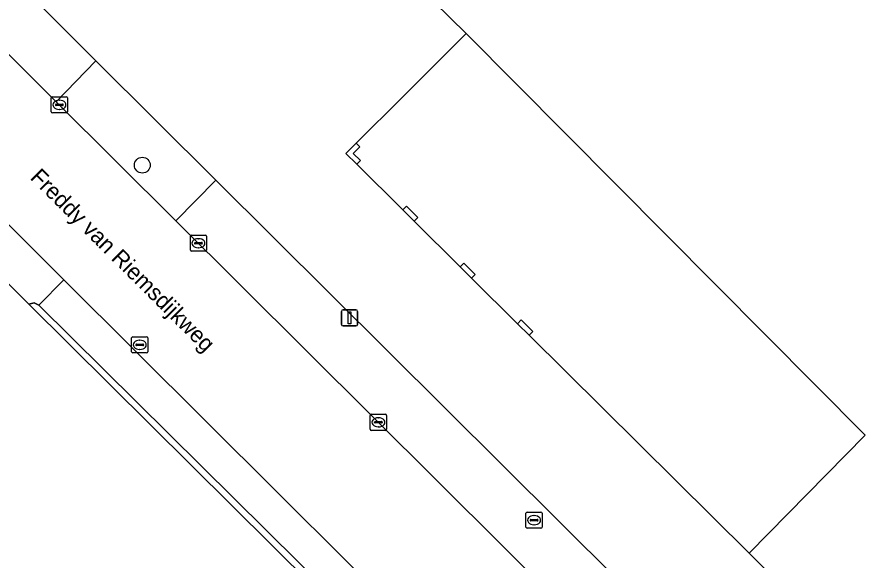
# Model space of a CAD drawing. Extents: x 155018 to 156648, y 383979 to 385733.
# Drawn here: x 155608.8 to 155660.8, y 385397.3 to 385430.8 of the extents above; entities that cross this region are included whole.
import ezdxf

# ---------------------------------------------------------------- set-up
doc = ezdxf.new("R2010")
doc.units = 0
for name, color, linetype in [('IMGEO_Boom', 7, 'Continuous'), ('IMGEO_Erf', 7, 'Continuous'), ('IMGEO_Kolk', 7, 'Continuous'), ('IMGEO_Lichtmast', 7, 'Continuous'), ('IMGEO_Openbare_ruimte_label', 7, 'Continuous'), ('IMGEO_Pand', 7, 'Continuous'), ('IMGEO_Pand_overbouw', 7, 'Continuous'), ('IMGEO_Parkeervlak_open', 7, 'Continuous'), ('IMGEO_Rijbaan_lokaal_gesloten', 7, 'Continuous'), ('IMGEO_Rijbaan_lokaal_open', 7, 'Continuous'), ('IMGEO_Rioolput', 7, 'Continuous'), ('IMGEO_Voetpad_open', 7, 'Continuous')]:
    doc.layers.add(name, color=color, linetype=linetype)

msp = doc.modelspace()

# ---------------------------------------------------------------- linework, layer by layer
at = {"layer": 'IMGEO_Boom'}
msp.add_circle((155616.577, 385421.653), 0.489, dxfattribs=at)
at = {"layer": 'IMGEO_Erf'}
for points in [[(155690.088, 385361.922), (155683.069, 385368.892), (155682.44, 385368.242), (155678.169, 385372.481), (155678.792, 385373.112), (155679.988, 385374.322), (155679.529, 385374.781), (155678.45, 385374.102), (155676.959, 385375.552), (155677.61, 385376.692), (155666.539, 385387.69), (155665.35, 385386.482), (155654.058, 385397.7), (155661.238, 385404.981), (155636.587, 385429.78), (155633.588, 385432.755), (155633.419, 385432.585), (155633.036, 385432.966), (155699.652, 385500)], [(155576.236, 385465.344), (155585.459, 385456.178), (155589.729, 385451.936), (155605.692, 385436.071), (155611.873, 385429.93), (155613.711, 385428.103), (155621.131, 385420.729), (155649.479, 385392.559), (155690.84, 385351.455), (155696.184, 385346.145), (155724.68, 385317.827), (155726.139, 385316.671)], [(155662.029, 385360.936), (155658.977, 385363.963), (155649.783, 385373.08), (155647.818, 385375.029), (155643.6, 385379.33), (155642.136, 385380.784), (155609.569, 385413.073), (155599.874, 385422.748), (155597.141, 385425.499), (155581.85, 385440.722), (155581.441, 385441.13), (155575.427, 385447.004), (155567.64, 385454.776), (155566.591, 385455.924), (155565.506, 385457.003)]]:
    msp.add_lwpolyline(points, dxfattribs=at)
for points in [[(155629.798, 385423.017), (155630.026, 385422.792), (155629.607, 385422.375), (155630.054, 385421.935), (155629.828, 385421.707), (155629.153, 385422.375)], [(155632.896, 385419.12), (155633.592, 385418.43), (155633.365, 385418.201), (155632.669, 385418.891)], [(155636.441, 385415.608), (155637.145, 385414.912), (155636.918, 385414.683), (155636.214, 385415.379)], [(155639.985, 385412.095), (155640.695, 385411.391), (155640.469, 385411.163), (155639.759, 385411.867)]]:
    msp.add_lwpolyline(points, close=True, dxfattribs=at)
at = {"layer": 'IMGEO_Kolk'}
for p, q in [((155611.032, 385425.877), (155611.884, 385425.877)), ((155610.957, 385424.951), (155610.957, 385425.803)), ((155611.216, 385425.371), (155611.216, 385425.383)), ((155611.654, 385425.334), (155611.256, 385425.334)), ((155611.259, 385425.42), (155611.657, 385425.42)), ((155611.445, 385425.657), (155611.47, 385425.657)), ((155611.7, 385425.383), (155611.7, 385425.371)), ((155611.958, 385425.803), (155611.958, 385424.951)), ((155611.884, 385424.877), (155611.032, 385424.877)), ((155611.468, 385425.097), (155611.443, 385425.097)), ((155619.546, 385416.408), (155619.546, 385417.26)), ((155619.621, 385417.334), (155620.473, 385417.334)), ((155620.034, 385417.114), (155620.059, 385417.114)), ((155620.547, 385417.26), (155620.547, 385416.408)), ((155619.805, 385416.828), (155619.805, 385416.84)), ((155620.243, 385416.791), (155619.845, 385416.791)), ((155619.848, 385416.877), (155620.246, 385416.877)), ((155620.057, 385416.554), (155620.032, 385416.554)), ((155620.289, 385416.84), (155620.289, 385416.828)), ((155620.473, 385416.334), (155619.621, 385416.334)), ((155615.921, 385410.135), (155615.921, 385410.987)), ((155615.996, 385411.061), (155616.848, 385411.061)), ((155616.409, 385410.841), (155616.434, 385410.841)), ((155616.922, 385410.987), (155616.922, 385410.135)), ((155616.18, 385410.555), (155616.18, 385410.567)), ((155616.618, 385410.518), (155616.22, 385410.518)), ((155616.223, 385410.604), (155616.621, 385410.604)), ((155616.432, 385410.281), (155616.407, 385410.281)), ((155616.664, 385410.567), (155616.664, 385410.555)), ((155616.848, 385410.061), (155615.996, 385410.061)), ((155630.662, 385405.352), (155630.662, 385406.204)), ((155630.737, 385406.278), (155631.589, 385406.278)), ((155631.663, 385406.204), (155631.663, 385405.352)), ((155630.921, 385405.772), (155630.921, 385405.784)), ((155631.359, 385405.735), (155630.961, 385405.735)), ((155630.964, 385405.821), (155631.362, 385405.821)), ((155631.15, 385406.058), (155631.175, 385406.058)), ((155631.405, 385405.784), (155631.405, 385405.772)), ((155631.589, 385405.278), (155630.737, 385405.278)), ((155631.173, 385405.498), (155631.148, 385405.498))]:
    msp.add_line(p, q, dxfattribs=at)
for points in [[(155611.032, 385425.877), (155611.884, 385425.877)], [(155610.957, 385424.951), (155610.957, 385425.803)], [(155611.958, 385425.803), (155611.958, 385424.951)], [(155611.884, 385424.877), (155611.032, 385424.877)], [(155619.546, 385416.408), (155619.546, 385417.26)], [(155619.621, 385417.334), (155620.473, 385417.334)], [(155620.547, 385417.26), (155620.547, 385416.408)], [(155620.473, 385416.334), (155619.621, 385416.334)], [(155615.921, 385410.135), (155615.921, 385410.987)], [(155615.996, 385411.061), (155616.848, 385411.061)], [(155616.922, 385410.987), (155616.922, 385410.135)], [(155616.848, 385410.061), (155615.996, 385410.061)], [(155630.662, 385405.352), (155630.662, 385406.204)], [(155630.737, 385406.278), (155631.589, 385406.278)], [(155631.663, 385406.204), (155631.663, 385405.352)], [(155631.589, 385405.278), (155630.737, 385405.278)]]:
    msp.add_lwpolyline(points, dxfattribs=at)
for centre, radius, start, end in [((155611.034, 385425.801), 0.0765, 91.552, 178.448), ((155611.034, 385425.801), 0.0765, 91.552, 178.448), ((155611.882, 385425.801), 0.0765, 1.552, 88.448), ((155611.882, 385425.801), 0.0765, 1.552, 88.448), ((155611.256, 385425.38), 0.0403, 85.8775, 175.7526), ((155611.253, 385425.37), 0.0366, 178.938, 274.7102), ((155611.657, 385425.377), 0.043, 264.8664, 352.4533), ((155611.661, 385425.382), 0.0386, 1.7309, 96.639), ((155611.034, 385424.953), 0.0765, 181.552, 268.448), ((155611.034, 385424.953), 0.0765, 181.552, 268.448), ((155611.882, 385424.953), 0.0765, 271.552, 358.448), ((155611.882, 385424.953), 0.0765, 271.552, 358.448), ((155619.623, 385417.258), 0.0765, 91.552, 178.448), ((155619.623, 385417.258), 0.0765, 91.552, 178.448), ((155620.471, 385417.258), 0.0765, 1.552, 88.448), ((155620.471, 385417.258), 0.0765, 1.552, 88.448), ((155619.845, 385416.837), 0.0403, 85.8775, 175.7526), ((155619.842, 385416.827), 0.0366, 178.938, 274.7102), ((155620.246, 385416.834), 0.043, 264.8664, 352.4533), ((155620.25, 385416.839), 0.0386, 1.7309, 96.639), ((155619.623, 385416.41), 0.0765, 181.552, 268.448), ((155619.623, 385416.41), 0.0765, 181.552, 268.448), ((155620.471, 385416.41), 0.0765, 271.552, 358.448), ((155620.471, 385416.41), 0.0765, 271.552, 358.448), ((155615.998, 385410.985), 0.0765, 91.552, 178.448), ((155615.998, 385410.985), 0.0765, 91.552, 178.448), ((155616.846, 385410.985), 0.0765, 1.552, 88.448), ((155616.846, 385410.985), 0.0765, 1.552, 88.448), ((155616.22, 385410.564), 0.0403, 85.8775, 175.7526), ((155616.217, 385410.554), 0.0366, 178.938, 274.7102), ((155616.621, 385410.561), 0.043, 264.8664, 352.4533), ((155616.625, 385410.566), 0.0386, 1.7309, 96.639), ((155615.998, 385410.137), 0.0765, 181.552, 268.448), ((155615.998, 385410.137), 0.0765, 181.552, 268.448), ((155616.846, 385410.137), 0.0765, 271.552, 358.448), ((155616.846, 385410.137), 0.0765, 271.552, 358.448), ((155630.739, 385406.202), 0.0765, 91.552, 178.448), ((155630.739, 385406.202), 0.0765, 91.552, 178.448), ((155631.587, 385406.202), 0.0765, 1.552, 88.448), ((155631.587, 385406.202), 0.0765, 1.552, 88.448), ((155630.961, 385405.781), 0.0403, 85.8775, 175.7526), ((155630.958, 385405.771), 0.0366, 178.938, 274.7102), ((155631.362, 385405.778), 0.043, 264.8664, 352.4533), ((155631.366, 385405.783), 0.0386, 1.7309, 96.639), ((155630.739, 385405.354), 0.0765, 181.552, 268.448), ((155630.739, 385405.354), 0.0765, 181.552, 268.448), ((155631.587, 385405.354), 0.0765, 271.552, 358.448), ((155631.587, 385405.354), 0.0765, 271.552, 358.448)]:
    msp.add_arc(centre, radius, start, end, dxfattribs=at)
for centre, major_axis, ratio, start_param, end_param in [((155611.444, 385425.377), (-0.387, 0.002), 0.722429, 4.712389, 7.853982), ((155611.469, 385425.377), (-0.39, 0.002), 0.717154, 1.570796, 4.712389), ((155620.033, 385416.834), (-0.387, 0.002), 0.722429, 4.712389, 7.853982), ((155620.058, 385416.834), (-0.39, 0.002), 0.717154, 1.570796, 4.712389), ((155616.408, 385410.561), (-0.387, 0.002), 0.722429, 4.712389, 7.853982), ((155616.433, 385410.561), (-0.39, 0.002), 0.717154, 1.570796, 4.712389), ((155631.149, 385405.778), (-0.387, 0.002), 0.722429, 4.712389, 7.853982), ((155631.174, 385405.778), (-0.39, 0.002), 0.717154, 1.570796, 4.712389)]:
    msp.add_ellipse(centre, major_axis=major_axis, ratio=ratio, start_param=start_param, end_param=end_param, dxfattribs=at)
at = {"layer": 'IMGEO_Lichtmast'}
for p, q in [((155628.883, 385411.824), (155628.883, 385412.624)), ((155628.883, 385412.624), (155628.883, 385411.824)), ((155628.983, 385412.724), (155629.773, 385412.724)), ((155629.773, 385412.724), (155628.983, 385412.724)), ((155629.873, 385412.624), (155629.873, 385411.824)), ((155629.873, 385411.824), (155629.873, 385412.624)), ((155629.773, 385411.724), (155628.983, 385411.724)), ((155628.983, 385411.724), (155629.773, 385411.724))]:
    msp.add_line(p, q, dxfattribs=at)
msp.add_lwpolyline([(155629.303, 385412.599), (155629.453, 385412.599), (155629.453, 385411.849), (155629.303, 385411.849), (155629.303, 385412.599)], dxfattribs=at)
for centre, start, end in [((155628.983, 385412.624), 90, 180), ((155628.983, 385412.624), 90, 180), ((155629.773, 385412.624), 0, 90), ((155629.773, 385412.624), 360, 90), ((155628.983, 385411.824), 180, 270), ((155628.983, 385411.824), 180, 270), ((155629.773, 385411.824), 270, 0), ((155629.773, 385411.824), 270, 0)]:
    msp.add_arc(centre, 0.1, start, end, dxfattribs=at)
at = {"layer": 'IMGEO_Pand'}
msp.add_lwpolyline([(155699.652, 385500), (155633.036, 385432.966), (155633.419, 385432.585), (155633.588, 385432.755), (155636.587, 385429.78), (155661.238, 385404.981), (155654.058, 385397.7), (155665.35, 385386.482), (155666.539, 385387.69), (155677.61, 385376.692), (155676.959, 385375.552), (155678.45, 385374.102), (155679.529, 385374.781), (155679.988, 385374.322), (155678.792, 385373.112), (155678.169, 385372.481), (155682.44, 385368.242), (155683.069, 385368.892), (155690.088, 385361.922)], dxfattribs=at)
for points in [[(155629.607, 385422.375), (155630.026, 385422.792), (155629.798, 385423.017), (155629.153, 385422.375), (155629.828, 385421.707), (155630.054, 385421.935)], [(155632.896, 385419.12), (155632.669, 385418.891), (155633.365, 385418.201), (155633.592, 385418.43)], [(155636.441, 385415.608), (155636.214, 385415.379), (155636.918, 385414.683), (155637.145, 385414.912)], [(155639.985, 385412.095), (155639.759, 385411.867), (155640.469, 385411.163), (155640.695, 385411.391)]]:
    msp.add_lwpolyline(points, close=True, dxfattribs=at)
at = {"layer": 'IMGEO_Pand_overbouw'}
msp.add_lwpolyline([(155633.365, 385418.201), (155636.214, 385415.379), (155636.441, 385415.608), (155637.145, 385414.912), (155636.918, 385414.683), (155639.759, 385411.867), (155639.985, 385412.095), (155640.695, 385411.391), (155640.469, 385411.163), (155654.058, 385397.7), (155661.238, 385404.981), (155636.587, 385429.78), (155635.242, 385428.439), (155634.377, 385427.578), (155632.647, 385425.854), (155629.798, 385423.017), (155630.026, 385422.792), (155629.607, 385422.375), (155630.054, 385421.935), (155629.828, 385421.707), (155632.669, 385418.891), (155632.896, 385419.12), (155633.592, 385418.43)], close=True, dxfattribs=at)
at = {"layer": 'IMGEO_Parkeervlak_open'}
for points in [[(155611.734, 385414.582), (155610.197, 385413), (155640.337, 385383.192)], [(155642.474, 385383.998), (155611.734, 385414.582)]]:
    msp.add_lwpolyline(points, dxfattribs=at)
at = {"layer": 'IMGEO_Rijbaan_lokaal_gesloten'}
msp.add_lwpolyline([(155693.677, 385343.65), (155688.313, 385348.934), (155646.977, 385390.046), (155618.655, 385418.215), (155611.263, 385425.568), (155603.209, 385433.589), (155587.265, 385449.466), (155583.014, 385453.7), (155580.723, 385455.982), (155575.477, 385450.495), (155585.056, 385441.044), (155601.715, 385424.55), (155611.734, 385414.582), (155642.474, 385383.998), (155652.068, 385374.401), (155652.264, 385374.268), (155660.796, 385365.788), (155663.856, 385362.746), (155715.337, 385311.513)], dxfattribs=at)
at = {"layer": 'IMGEO_Rijbaan_lokaal_open'}
for points in [[(155605.692, 385436.071), (155603.209, 385433.589), (155611.263, 385425.568), (155613.711, 385428.103), (155611.873, 385429.93)], [(155601.715, 385424.55), (155599.874, 385422.748), (155609.569, 385413.073), (155609.897, 385413.155), (155610.197, 385413), (155611.734, 385414.582)], [(155621.131, 385420.729), (155618.655, 385418.215), (155646.977, 385390.046), (155649.479, 385392.559)]]:
    msp.add_lwpolyline(points, close=True, dxfattribs=at)
at = {"layer": 'IMGEO_Rioolput'}
for p, q in [((155640.28, 385399.308), (155640.28, 385400.16)), ((155640.355, 385400.234), (155641.207, 385400.234)), ((155640.768, 385400.014), (155640.793, 385400.014)), ((155641.281, 385400.16), (155641.281, 385399.308)), ((155640.539, 385399.728), (155640.539, 385399.74)), ((155640.977, 385399.691), (155640.579, 385399.691)), ((155640.582, 385399.777), (155640.98, 385399.777)), ((155640.791, 385399.454), (155640.766, 385399.454)), ((155641.023, 385399.74), (155641.023, 385399.728)), ((155641.207, 385399.234), (155640.355, 385399.234))]:
    msp.add_line(p, q, dxfattribs=at)
for points in [[(155640.28, 385399.308), (155640.28, 385400.16)], [(155640.355, 385400.234), (155641.207, 385400.234)], [(155641.281, 385400.16), (155641.281, 385399.308)], [(155641.207, 385399.234), (155640.355, 385399.234)]]:
    msp.add_lwpolyline(points, dxfattribs=at)
for centre, radius, start, end in [((155640.357, 385400.158), 0.0765, 91.552, 178.448), ((155640.357, 385400.158), 0.0765, 91.552, 178.448), ((155641.205, 385400.158), 0.0765, 1.552, 88.448), ((155641.205, 385400.158), 0.0765, 1.552, 88.448), ((155640.579, 385399.737), 0.0403, 85.8775, 175.7526), ((155640.576, 385399.727), 0.0366, 178.938, 274.7102), ((155640.98, 385399.734), 0.043, 264.8664, 352.4533), ((155640.984, 385399.739), 0.0386, 1.7309, 96.639), ((155640.357, 385399.31), 0.0765, 181.552, 268.448), ((155640.357, 385399.31), 0.0765, 181.552, 268.448), ((155641.205, 385399.31), 0.0765, 271.552, 358.448), ((155641.205, 385399.31), 0.0765, 271.552, 358.448)]:
    msp.add_arc(centre, radius, start, end, dxfattribs=at)
for centre, major_axis, ratio, start_param, end_param in [((155640.767, 385399.734), (-0.387, 0.002), 0.722429, 4.712389, 7.853982), ((155640.792, 385399.734), (-0.39, 0.002), 0.717154, 1.570796, 4.712389)]:
    msp.add_ellipse(centre, major_axis=major_axis, ratio=ratio, start_param=start_param, end_param=end_param, dxfattribs=at)
at = {"layer": 'IMGEO_Voetpad_open'}
msp.add_lwpolyline([(155613.711, 385428.103), (155611.263, 385425.568), (155618.655, 385418.215), (155621.131, 385420.729)], close=True, dxfattribs=at)
for points in [[(155610.197, 385413), (155609.897, 385413.155), (155609.569, 385413.073), (155642.136, 385380.784), (155642.386, 385381.372), (155642.616, 385383.664), (155642.474, 385383.998)], [(155640.337, 385383.192), (155610.197, 385413)]]:
    msp.add_lwpolyline(points, dxfattribs=at)

# ---------------------------------------------------------------- texts
at = {"layer": 'IMGEO_Openbare_ruimte_label'}
msp.add_text('Freddy van Riemsdijkweg', height=1, rotation=315.1621, dxfattribs=at).set_placement((155609.599, 385420.835))

doc.saveas('drawing.dxf')
